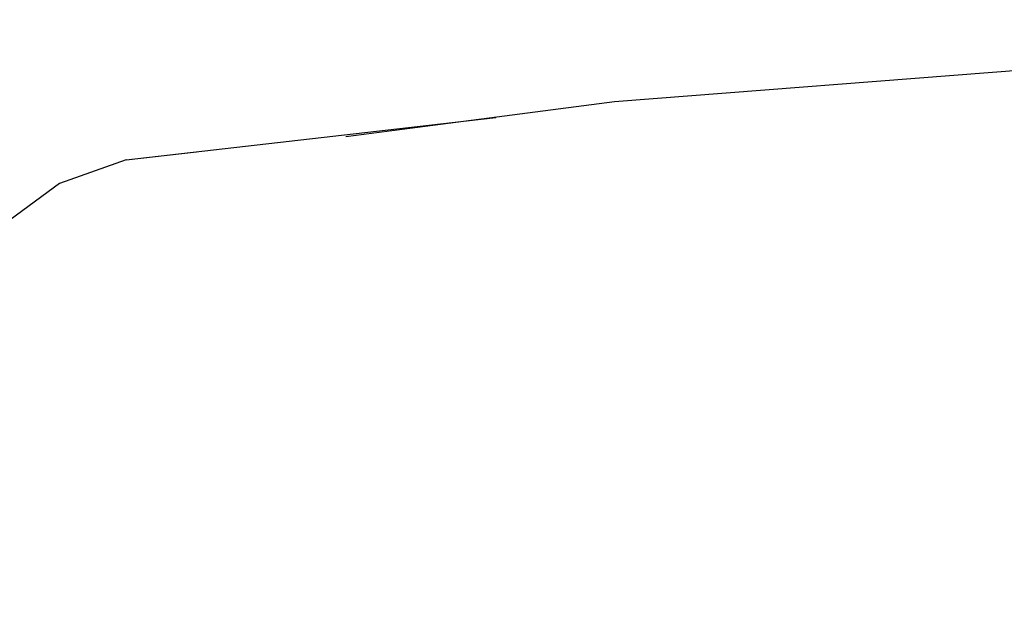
# Model space of a CAD drawing. Header units: millimetres. Extents: x -36478 to 31050, y -14815 to 11827.
# Tile 628 of 656: x -1830 to -1741, y 3848 to 3901. Entities that reach past the tile are written whole.
import ezdxf

# ---------------------------------------------------------------- set-up
doc = ezdxf.new("R2010")
doc.units = ezdxf.units.MM
doc.header["$MEASUREMENT"] = 0
doc.linetypes.add('Wipeout_Contour', pattern=[1000, 0, -1000])
for name, color, linetype in [('Nové_Interiér - nábytek', 7, 'Continuous'), ('Nové_Kóty - SP', 7, 'Continuous'), ('Nové_Výplně - Povrchové', 7, 'Continuous')]:
    doc.layers.add(name, color=color, linetype=linetype)
doc.styles.add('GENEROVANÝ_STYL_2', font='txt')
doc.dimstyles.new('GENEROVANÝ_STYL__1', dxfattribs={"dimtxt": 125, "dimasz": 190, "dimexe": 0.18, "dimexo": 300, "dimgap": 0, "dimtad": 1, "dimdec": 0, "dimzin": 0, "dimdsep": 46, "dimtxsty": 'GENEROVANÝ_STYL_2', "dimblk": 'ARROWHEAD_6', "dimblk1": 'ARROWHEAD_6', "dimblk2": 'ARROWHEAD_6', "dimcen": 0.09, "dimclrd": 1, "dimclre": 1, "dimclrt": 1, "dimazin": 0, "dimtfac": 1, "dimtdec": 4, "dimtmove": 0, "dimatfit": 3, "dimfxl": 1, "dimtolj": 1, "dimtzin": 0, "dimarcsym": 0})

# ---------------------------------------------------------------- blocks, each defined once
blk = doc.blocks.new('*D6333')
at = {"layer": 'Nové_Kóty - SP', "color": 1, "linetype": 'Continuous', "lineweight": 25}
for p, q in [((1592.495, 10900.318), (1592.495, 11050.318)), ((1692.495, 10800.318), (1492.495, 11000.318)), ((1779.995, 10900.318), (1292.495, 10900.318)), ((1592.495, 200), (1592.495, 10900.318)), ((1492.495, 300), (1692.495, 100)), ((1779.995, 200), (1292.495, 200)), ((1592.495, -398.512), (1592.495, 200))]:
    blk.add_line(p, q, dxfattribs=at)
at = {"layer": 'Nové_Kóty - SP', "color": 1, "lineweight": 25, "insert": (1567.495, 5289.016), "char_height": 125, "attachment_point": 7, "rotation": 90, "style": 'GENEROVANÝ_STYL_2'}
blk.add_mtext('\\A1;{\\pql;\\fArial|b0|i0|c0|p38;10\xa0700}', dxfattribs=at)
blk = doc.blocks.new('ARROWHEAD_6')
at = {"color": 0, "linetype": 'Continuous', "lineweight": 0}
for p, q in [((-0.5, -0.5), (0.5, 0.5)), ((0, 0), (-1, 0))]:
    blk.add_line(p, q, dxfattribs=at)
blk = doc.blocks.new('*D6426')
at = {"layer": 'Nové_Kóty - SP', "color": 1, "linetype": 'Continuous', "lineweight": 25}
for p, q in [((-3281.299, 5680), (-3081.299, 5480)), ((-2993.799, 5580), (-3481.299, 5580)), ((-3181.299, 3480), (-3181.299, 5580)), ((-3281.299, 3580), (-3081.299, 3380)), ((-2881.299, 3480), (-3368.799, 3480))]:
    blk.add_line(p, q, dxfattribs=at)
at = {"layer": 'Nové_Kóty - SP', "color": 1, "lineweight": 25, "insert": (-3206.299, 4316.286), "char_height": 125, "attachment_point": 7, "rotation": 90, "style": 'GENEROVANÝ_STYL_2'}
blk.add_mtext('\\A1;{\\pql;\\fArial|b0|i0|c0|p38;2\xa0100}', dxfattribs=at)
blk = doc.blocks.new('*D6432')
at = {"layer": 'Nové_Kóty - SP', "color": 1, "linetype": 'Continuous', "lineweight": 25}
for p, q in [((-4619.033, 6279.617), (-4819.033, 6479.617)), ((-4419.033, 6379.617), (-4906.533, 6379.617)), ((-4719.033, 3480), (-4719.033, 6379.617)), ((-4819.033, 3580), (-4619.033, 3380)), ((-4419.033, 3480), (-4906.533, 3480))]:
    blk.add_line(p, q, dxfattribs=at)
at = {"layer": 'Nové_Kóty - SP', "color": 1, "lineweight": 25, "char_height": 125, "attachment_point": 7, "rotation": 90, "style": 'GENEROVANÝ_STYL_2'}
for s, insert in [('\\A1;{\\pql;\\fArial|b0|i0|c0|p38;100}', (-4744.033, 5995.044)), ('\\A1;{\\pql;\\fArial|b0|i0|c0|p38;2\xa0900}', (-4744.033, 4573.808))]:
    blk.add_mtext(s, dxfattribs=dict(at, insert=insert))
blk = doc.blocks.new('*D6441')
at = {"layer": 'Nové_Kóty - SP', "color": 1, "linetype": 'Continuous', "lineweight": 25}
for p, q in [((-2766.077, 6230), (-2766.077, 6380)), ((-2666.077, 6130), (-2866.077, 6330)), ((-2466.077, 6230), (-2953.577, 6230)), ((-2766.077, 3480), (-2766.077, 6230)), ((-2866.077, 3580), (-2666.077, 3380)), ((-2666.077, 3330.351), (-2866.077, 3530.351)), ((-2466.077, 3480), (-2953.577, 3480))]:
    blk.add_line(p, q, dxfattribs=at)
at = {"layer": 'Nové_Kóty - SP', "color": 1, "lineweight": 25, "char_height": 125, "attachment_point": 7, "rotation": 90, "style": 'GENEROVANÝ_STYL_2'}
for s, insert in [('\\A1;{\\pql;\\fArial|b0|i0|c0|p38;2\xa0750}', (-2791.077, 4641.286)), ('\\A1;{\\pql;\\fArial|b0|i0|c0|p38;50}', (-2613.267, 3511.341))]:
    blk.add_mtext(s, dxfattribs=dict(at, insert=insert))

msp = doc.modelspace()

# ---------------------------------------------------------------- wipeouts: each hides what was drawn before it
at = {"color": 254, "linetype": 'Wipeout_Contour', "lineweight": 0, "ltscale": 12805.259076}
msp.add_wipeout([(-1776.135, 3893.695), (-1728.035, 3897.428), (-1723.369, 3897.696)], dxfattribs=at).dxf.layer = 'Nové_Výplně - Povrchové'
at = {"color": 254, "linetype": 'Wipeout_Contour', "lineweight": 0, "ltscale": 12798.260817}
msp.add_wipeout([(-1773.059, 3890.599), (-1718.613, 3890.169), (-1770.094, 3885.397)], dxfattribs=at).dxf.layer = 'Nové_Výplně - Povrchové'
at = {"color": 254, "linetype": 'Wipeout_Contour', "lineweight": 0, "ltscale": 12819.975694}
msp.add_wipeout([(-1808.717, 3875.475), (-1800.907, 3878.962), (-1786.228, 3875.146)], dxfattribs=at).dxf.layer = 'Nové_Výplně - Povrchové'
at = {"color": 254, "linetype": 'Wipeout_Contour', "lineweight": 0, "ltscale": 12704.6151}
msp.add_wipeout([(-1715.638, 3870.639), (-1767.066, 3862.333), (-1717.241, 3858.516)], dxfattribs=at).dxf.layer = 'Nové_Výplně - Povrchové'

# ---------------------------------------------------------------- next in the draw order: wipeouts: each hides what was drawn before it
at = {"color": 254, "linetype": 'Wipeout_Contour', "lineweight": 0, "ltscale": 12816.687042}
msp.add_wipeout([(-1723.369, 3897.696), (-1773.059, 3890.599), (-1776.135, 3893.695)], dxfattribs=at).dxf.layer = 'Nové_Výplně - Povrchové'
at = {"color": 254, "linetype": 'Wipeout_Contour', "lineweight": 0, "ltscale": 12737.126047}
msp.add_wipeout([(-1767.066, 3862.333), (-1761.819, 3874.116), (-1715.638, 3870.639)], dxfattribs=at).dxf.layer = 'Nové_Výplně - Povrchové'
at = {"color": 254, "linetype": 'Wipeout_Contour', "lineweight": 0, "ltscale": 12670.315291}
msp.add_wipeout([(-1769.705, 3848.977), (-1717.241, 3858.516), (-1718.078, 3844.066)], dxfattribs=at).dxf.layer = 'Nové_Výplně - Povrchové'

# ---------------------------------------------------------------- next in the draw order: wipeouts: each hides what was drawn before it
at = {"color": 254, "linetype": 'Wipeout_Contour', "lineweight": 0, "ltscale": 12789.913696}
msp.add_wipeout([(-1718.613, 3890.169), (-1773.059, 3890.599), (-1723.369, 3897.696)], dxfattribs=at).dxf.layer = 'Nové_Výplně - Povrchové'
at = {"color": 254, "linetype": 'Wipeout_Contour', "lineweight": 0, "ltscale": 12707.10668}
msp.add_wipeout([(-1769.705, 3848.977), (-1717.241, 3858.516), (-1767.066, 3862.333)], dxfattribs=at).dxf.layer = 'Nové_Výplně - Povrchové'

# ---------------------------------------------------------------- next in the draw order: wipeouts: each hides what was drawn before it
at = {"color": 254, "linetype": 'Wipeout_Contour', "lineweight": 0, "ltscale": 12822.053612}
msp.add_wipeout([(-1794.661, 3882.057), (-1773.059, 3890.599), (-1770.094, 3885.397)], dxfattribs=at).dxf.layer = 'Nové_Výplně - Povrchové'
at = {"color": 254, "linetype": 'Wipeout_Contour', "lineweight": 0, "ltscale": 12796.413362}
msp.add_wipeout([(-1808.717, 3875.475), (-1767.066, 3862.333), (-1814.15, 3868.201)], dxfattribs=at).dxf.layer = 'Nové_Výplně - Povrchové'
at = {"color": 254, "linetype": 'Wipeout_Contour', "lineweight": 0, "ltscale": 12669.807136}
msp.add_wipeout([(-1769.369, 3834.454), (-1769.705, 3848.977), (-1718.078, 3844.066)], dxfattribs=at).dxf.layer = 'Nové_Výplně - Povrchové'

# ---------------------------------------------------------------- next in the draw order: wipeouts: each hides what was drawn before it
at = {"color": 254, "linetype": 'Wipeout_Contour', "lineweight": 0, "ltscale": 12835.183265}
msp.add_wipeout([(-1794.661, 3882.057), (-1797.414, 3887.42), (-1773.059, 3890.599)], dxfattribs=at).dxf.layer = 'Nové_Výplně - Povrchové'
at = {"color": 254, "linetype": 'Wipeout_Contour', "lineweight": 0, "ltscale": 12770.789541}
msp.add_wipeout([(-1767.066, 3862.333), (-1786.228, 3875.146), (-1761.819, 3874.116)], dxfattribs=at).dxf.layer = 'Nové_Výplně - Povrchové'

# ---------------------------------------------------------------- next in the draw order: wipeouts: each hides what was drawn before it
at = {"color": 254, "linetype": 'Wipeout_Contour', "lineweight": 0, "ltscale": 12838.235419}
msp.add_wipeout([(-1797.414, 3887.42), (-1776.135, 3893.695), (-1773.059, 3890.599)], dxfattribs=at).dxf.layer = 'Nové_Výplně - Povrchové'
at = {"color": 254, "linetype": 'Wipeout_Contour', "lineweight": 0, "ltscale": 12791.597405}
msp.add_wipeout([(-1786.228, 3875.146), (-1767.066, 3862.333), (-1808.717, 3875.475)], dxfattribs=at).dxf.layer = 'Nové_Výplně - Povrchové'

# ---------------------------------------------------------------- next in the draw order: wipeouts: each hides what was drawn before it
at = {"color": 254, "linetype": 'Wipeout_Contour', "lineweight": 0, "ltscale": 12849.314291}
msp.add_wipeout([(-1797.414, 3887.42), (-1800.591, 3890.503), (-1776.135, 3893.695)], dxfattribs=at).dxf.layer = 'Nové_Výplně - Povrchové'
at = {"color": 254, "linetype": 'Wipeout_Contour', "lineweight": 0, "ltscale": 12838.891457}
msp.add_wipeout([(-1819.956, 3879.41), (-1800.907, 3878.962), (-1808.717, 3875.475)], dxfattribs=at).dxf.layer = 'Nové_Výplně - Povrchové'
at = {"color": 254, "linetype": 'Wipeout_Contour', "lineweight": 0, "ltscale": 12772.655313}
msp.add_wipeout([(-1814.15, 3868.201), (-1818.59, 3856.841), (-1769.705, 3848.977)], dxfattribs=at).dxf.layer = 'Nové_Výplně - Povrchové'

# ---------------------------------------------------------------- next in the draw order: wipeouts: each hides what was drawn before it
at = {"color": 254, "linetype": 'Wipeout_Contour', "lineweight": 0, "ltscale": 12854.393627}
msp.add_wipeout([(-1832.762, 3875.476), (-1819.956, 3879.41), (-1826.175, 3873.56)], dxfattribs=at).dxf.layer = 'Nové_Výplně - Povrchové'
at = {"color": 254, "linetype": 'Wipeout_Contour', "lineweight": 0, "ltscale": 12809.52495}
msp.add_wipeout([(-1776.833, 3877.938), (-1786.228, 3875.146), (-1800.907, 3878.962)], dxfattribs=at).dxf.layer = 'Nové_Výplně - Povrchové'
at = {"color": 254, "linetype": 'Wipeout_Contour', "lineweight": 0, "ltscale": 12756.54882}
msp.add_wipeout([(-1814.15, 3868.201), (-1769.705, 3848.977), (-1767.066, 3862.333)], dxfattribs=at).dxf.layer = 'Nové_Výplně - Povrchové'

# ---------------------------------------------------------------- next in the draw order: wipeouts: each hides what was drawn before it
at = {"color": 254, "linetype": 'Wipeout_Contour', "lineweight": 0, "ltscale": 12862.25719}
msp.add_wipeout([(-1832.762, 3875.476), (-1825.108, 3882.481), (-1819.956, 3879.41)], dxfattribs=at).dxf.layer = 'Nové_Výplně - Povrchové'
at = {"color": 254, "linetype": 'Wipeout_Contour', "lineweight": 0, "ltscale": 12769.861868}
msp.add_wipeout([(-1735.553, 3877.36), (-1761.819, 3874.116), (-1776.833, 3877.938)], dxfattribs=at).dxf.layer = 'Nové_Výplně - Povrchové'
at = {"color": 254, "linetype": 'Wipeout_Contour', "lineweight": 0, "ltscale": 12756.228453}
msp.add_wipeout([(-1819.141, 3848.033), (-1769.705, 3848.977), (-1818.59, 3856.841)], dxfattribs=at).dxf.layer = 'Nové_Výplně - Povrchové'

# ---------------------------------------------------------------- next in the draw order: wipeouts: each hides what was drawn before it
at = {"color": 254, "linetype": 'Wipeout_Contour', "lineweight": 0, "ltscale": 12737.845476}
msp.add_wipeout([(-1761.819, 3874.116), (-1735.553, 3877.36), (-1715.638, 3870.639)], dxfattribs=at).dxf.layer = 'Nové_Výplně - Povrchové'
at = {"color": 254, "linetype": 'Wipeout_Contour', "lineweight": 0, "ltscale": 12831.999146}
msp.add_wipeout([(-1826.175, 3873.56), (-1808.717, 3875.475), (-1814.15, 3868.201)], dxfattribs=at).dxf.layer = 'Nové_Výplně - Povrchové'
at = {"color": 254, "linetype": 'Wipeout_Contour', "lineweight": 0, "ltscale": 12716.297992}
msp.add_wipeout([(-1819.141, 3848.033), (-1769.369, 3834.454), (-1769.705, 3848.977)], dxfattribs=at).dxf.layer = 'Nové_Výplně - Povrchové'

# ---------------------------------------------------------------- next in the draw order: wipeouts: each hides what was drawn before it
at = {"color": 254, "linetype": 'Wipeout_Contour', "lineweight": 0, "ltscale": 12844.101372}
msp.add_wipeout([(-1826.175, 3873.56), (-1819.956, 3879.41), (-1808.717, 3875.475)], dxfattribs=at).dxf.layer = 'Nové_Výplně - Povrchové'
at = {"color": 254, "linetype": 'Wipeout_Contour', "lineweight": 0, "ltscale": 12788.287359}
msp.add_wipeout([(-1786.228, 3875.146), (-1776.833, 3877.938), (-1761.819, 3874.116)], dxfattribs=at).dxf.layer = 'Nové_Výplně - Povrchové'

# ---------------------------------------------------------------- next in the draw order: wipeouts: each hides what was drawn before it
at = {"color": 254, "linetype": 'Wipeout_Contour', "lineweight": 0, "ltscale": 12846.267517}
msp.add_wipeout([(-1832.762, 3875.476), (-1826.175, 3873.56), (-1830.803, 3864.925)], dxfattribs=at).dxf.layer = 'Nové_Výplně - Povrchové'

# ---------------------------------------------------------------- next in the draw order: wipeouts: each hides what was drawn before it
at = {"color": 254, "linetype": 'Wipeout_Contour', "lineweight": 0, "ltscale": 12869.25838}
msp.add_wipeout([(-1834.989, 3880.14), (-1825.108, 3882.481), (-1832.762, 3875.476)], dxfattribs=at).dxf.layer = 'Nové_Výplně - Povrchové'
at = {"color": 254, "linetype": 'Wipeout_Contour', "lineweight": 0, "ltscale": 12831.351229}
msp.add_wipeout([(-1830.803, 3864.925), (-1826.175, 3873.56), (-1814.15, 3868.201)], dxfattribs=at).dxf.layer = 'Nové_Výplně - Povrchové'

# ---------------------------------------------------------------- next in the draw order: wipeouts: each hides what was drawn before it
at = {"color": 254, "linetype": 'Wipeout_Contour', "lineweight": 0, "ltscale": 12876.420788}
msp.add_wipeout([(-1826.688, 3886.251), (-1825.108, 3882.481), (-1834.989, 3880.14)], dxfattribs=at).dxf.layer = 'Nové_Výplně - Povrchové'
at = {"color": 254, "linetype": 'Wipeout_Contour', "lineweight": 0, "ltscale": 12813.488298}
msp.add_wipeout([(-1830.803, 3864.925), (-1814.15, 3868.201), (-1818.59, 3856.841)], dxfattribs=at).dxf.layer = 'Nové_Výplně - Povrchové'

# ---------------------------------------------------------------- next in the draw order: wipeouts: each hides what was drawn before it
at = {"color": 254, "linetype": 'Wipeout_Contour', "lineweight": 0, "ltscale": 12872.695848}
msp.add_wipeout([(-1819.16, 3885.148), (-1825.108, 3882.481), (-1820.323, 3887.421)], dxfattribs=at).dxf.layer = 'Nové_Výplně - Povrchové'
at = {"color": 254, "linetype": 'Wipeout_Contour', "lineweight": 0, "ltscale": 12787.375238}
msp.add_wipeout([(-1832.943, 3852.898), (-1818.59, 3856.841), (-1819.141, 3848.033)], dxfattribs=at).dxf.layer = 'Nové_Výplně - Povrchové'

# ---------------------------------------------------------------- next in the draw order: wipeouts: each hides what was drawn before it
at = {"color": 254, "linetype": 'Wipeout_Contour', "lineweight": 0, "ltscale": 12880.415889}
msp.add_wipeout([(-1820.323, 3887.421), (-1826.688, 3886.251), (-1820.607, 3888.414)], dxfattribs=at).dxf.layer = 'Nové_Výplně - Povrchové'
at = {"color": 254, "linetype": 'Wipeout_Contour', "lineweight": 0, "ltscale": 12854.295651}
msp.add_wipeout([(-1809.286, 3881.445), (-1819.956, 3879.41), (-1815.925, 3883.169)], dxfattribs=at).dxf.layer = 'Nové_Výplně - Povrchové'
at = {"color": 254, "linetype": 'Wipeout_Contour', "lineweight": 0, "ltscale": 12807.081724}
msp.add_wipeout([(-1832.943, 3852.898), (-1830.803, 3864.925), (-1818.59, 3856.841)], dxfattribs=at).dxf.layer = 'Nové_Výplně - Povrchové'

# ---------------------------------------------------------------- next in the draw order: wipeouts: each hides what was drawn before it
at = {"color": 254, "linetype": 'Wipeout_Contour', "lineweight": 0, "ltscale": 12866.657689}
msp.add_wipeout([(-1815.925, 3883.169), (-1825.108, 3882.481), (-1819.16, 3885.148)], dxfattribs=at).dxf.layer = 'Nové_Výplně - Povrchové'
at = {"color": 254, "linetype": 'Wipeout_Contour', "lineweight": 0, "ltscale": 12780.001044}
msp.add_wipeout([(-1831.881, 3842.834), (-1832.943, 3852.898), (-1819.141, 3848.033)], dxfattribs=at).dxf.layer = 'Nové_Výplně - Povrchové'

# ---------------------------------------------------------------- next in the draw order: wipeouts: each hides what was drawn before it
at = {"color": 254, "linetype": 'Wipeout_Contour', "lineweight": 0, "ltscale": 12862.269032}
msp.add_wipeout([(-1825.108, 3882.481), (-1815.925, 3883.169), (-1819.956, 3879.41)], dxfattribs=at).dxf.layer = 'Nové_Výplně - Povrchové'

# ---------------------------------------------------------------- next in the draw order: wipeouts: each hides what was drawn before it
at = {"color": 254, "linetype": 'Wipeout_Contour', "lineweight": 0, "ltscale": 12876.856467}
msp.add_wipeout([(-1825.108, 3882.481), (-1826.688, 3886.251), (-1820.323, 3887.421)], dxfattribs=at).dxf.layer = 'Nové_Výplně - Povrchové'
at = {"color": 254, "linetype": 'Wipeout_Contour', "lineweight": 0, "ltscale": 12843.890262}
msp.add_wipeout([(-1819.956, 3879.41), (-1809.286, 3881.445), (-1800.907, 3878.962)], dxfattribs=at).dxf.layer = 'Nové_Výplně - Povrchové'

# ---------------------------------------------------------------- next in the draw order: wipeouts: each hides what was drawn before it
at = {"color": 254, "linetype": 'Wipeout_Contour', "lineweight": 0, "ltscale": 12872.641151}
msp.add_wipeout([(-1820.607, 3888.414), (-1800.591, 3890.503), (-1820.323, 3887.421)], dxfattribs=at).dxf.layer = 'Nové_Výplně - Povrchové'

# ---------------------------------------------------------------- next in the draw order: wipeouts: each hides what was drawn before it
at = {"color": 254, "linetype": 'Wipeout_Contour', "lineweight": 0, "ltscale": 12869.181917}
msp.add_wipeout([(-1820.323, 3887.421), (-1800.591, 3890.503), (-1819.16, 3885.148)], dxfattribs=at).dxf.layer = 'Nové_Výplně - Povrchové'

# ---------------------------------------------------------------- next in the draw order: wipeouts: each hides what was drawn before it
at = {"color": 254, "linetype": 'Wipeout_Contour', "lineweight": 0, "ltscale": 12859.409174}
msp.add_wipeout([(-1819.16, 3885.148), (-1797.414, 3887.42), (-1815.925, 3883.169)], dxfattribs=at).dxf.layer = 'Nové_Výplně - Povrchové'

# ---------------------------------------------------------------- next in the draw order: wipeouts: each hides what was drawn before it
at = {"color": 254, "linetype": 'Wipeout_Contour', "lineweight": 0, "ltscale": 12851.801858}
msp.add_wipeout([(-1815.925, 3883.169), (-1797.414, 3887.42), (-1809.286, 3881.445)], dxfattribs=at).dxf.layer = 'Nové_Výplně - Povrchové'

# ---------------------------------------------------------------- next in the draw order: wipeouts: each hides what was drawn before it
at = {"color": 254, "linetype": 'Wipeout_Contour', "lineweight": 0, "ltscale": 12836.1791}
msp.add_wipeout([(-1809.286, 3881.445), (-1794.661, 3882.057), (-1800.907, 3878.962)], dxfattribs=at).dxf.layer = 'Nové_Výplně - Povrchové'

# ---------------------------------------------------------------- next in the draw order: wipeouts: each hides what was drawn before it
at = {"color": 254, "linetype": 'Wipeout_Contour', "lineweight": 0, "ltscale": 12818.748011}
msp.add_wipeout([(-1800.907, 3878.962), (-1794.661, 3882.057), (-1776.833, 3877.938)], dxfattribs=at).dxf.layer = 'Nové_Výplně - Povrchové'

# ---------------------------------------------------------------- next in the draw order: wipeouts: each hides what was drawn before it
at = {"color": 254, "linetype": 'Wipeout_Contour', "lineweight": 0, "ltscale": 12782.767315}
msp.add_wipeout([(-1776.833, 3877.938), (-1770.094, 3885.397), (-1735.553, 3877.36)], dxfattribs=at).dxf.layer = 'Nové_Výplně - Povrchové'

# ---------------------------------------------------------------- next in the draw order: wipeouts: each hides what was drawn before it
at = {"color": 254, "linetype": 'Wipeout_Contour', "lineweight": 0, "ltscale": 12770.745361}
msp.add_wipeout([(-1718.613, 3890.169), (-1735.553, 3877.36), (-1770.094, 3885.397)], dxfattribs=at).dxf.layer = 'Nové_Výplně - Povrchové'

# ---------------------------------------------------------------- next in the draw order: wipeouts: each hides what was drawn before it
at = {"color": 254, "linetype": 'Wipeout_Contour', "lineweight": 0, "ltscale": 12812.189526}
msp.add_wipeout([(-1770.094, 3885.397), (-1776.833, 3877.938), (-1794.661, 3882.057)], dxfattribs=at).dxf.layer = 'Nové_Výplně - Povrchové'

# ---------------------------------------------------------------- next in the draw order: wipeouts: each hides what was drawn before it
at = {"color": 254, "linetype": 'Wipeout_Contour', "lineweight": 0, "ltscale": 12841.850229}
msp.add_wipeout([(-1794.661, 3882.057), (-1809.286, 3881.445), (-1797.414, 3887.42)], dxfattribs=at).dxf.layer = 'Nové_Výplně - Povrchové'

# ---------------------------------------------------------------- next in the draw order: wipeouts: each hides what was drawn before it
at = {"color": 254, "linetype": 'Wipeout_Contour', "lineweight": 0, "ltscale": 12859.850382}
msp.add_wipeout([(-1797.414, 3887.42), (-1819.16, 3885.148), (-1800.591, 3890.503)], dxfattribs=at).dxf.layer = 'Nové_Výplně - Povrchové'

# ---------------------------------------------------------------- next in the draw order: wipeouts: each hides what was drawn before it
at = {"color": 254, "linetype": 'Wipeout_Contour', "lineweight": 0, "ltscale": 12863.455786}
msp.add_wipeout([(-1820.607, 3888.414), (-1800.591, 3890.503), (-1786.948, 3892.283)], dxfattribs=at).dxf.layer = 'Nové_Výplně - Povrchové'

# ---------------------------------------------------------------- next in the draw order: wipeouts: each hides what was drawn before it
at = {"color": 254, "linetype": 'Wipeout_Contour', "lineweight": 0, "ltscale": 120221.199004}
msp.add_wipeout([(-3462.821, 4490), (-3435.726, 4490), (-3428.726, 4490), (-3428.726, 4470), (-3435.726, 4470), (-3462.821, 4470), (-3462.821, 3480.38), (-2611, 3480.38), (-2611, 4630), (-931.159, 4630), (-931.159, 4205), (-966.159, 4205), (-966.159, 3490), (-961.159, 3490), (-961.159, 3480.38), (-850.076, 3480.38), (-850.076, 4330), (-880.076, 4330), (-880.076, 4355), (-850.054, 4355), (-850.054, 6130), (-850.076, 6130), (-850.076, 6480), (-3462.821, 6480)], dxfattribs=at).dxf.layer = 'Nové_Výplně - Povrchové'

# ---------------------------------------------------------------- next in the draw order: wipeouts: each hides what was drawn before it
at = {"color": 254, "linetype": 'Wipeout_Contour', "lineweight": 0, "ltscale": 409283.539045}
msp.add_wipeout([(-2046, 4205), (-2046, 4200), (-2026, 4200), (-2026, 4171.062), (-2001, 4171.062), (-2001, 4147.063), (-2026, 4147.063), (-2026, 4036.25), (-2046, 4036.25), (-2046, 4031.25), (-2026, 4031.25), (-2026, 4002.313), (-2001, 4002.313), (-2001, 3978.313), (-2026, 3978.313), (-2026, 3867.5), (-2046, 3867.5), (-2046, 3862.5), (-2026, 3862.5), (-2026, 3833.563), (-2001, 3833.563), (-2001, 3809.562), (-2026, 3809.562), (-2026, 3698.75), (-2046, 3698.75), (-2046, 3693.75), (-2026, 3693.75), (-2026, 3664.812), (-2001, 3664.812), (-2001, 3640.813), (-2026, 3640.813), (-2026, 3530), (-2046, 3530), (-2046, 3480.38), (-1898.315, 3480.38), (-1907.392, 3487.322), (-1908.788, 3489.444), (-1912.278, 3505), (-1908.788, 3520.556), (-1907.392, 3522.678), (-1897.818, 3530), (-1887.173, 3530), (-1887.173, 3533), (-1893.873, 3533), (-1893.873, 3573), (-1884.181, 3573), (-1650.332, 3617.143), (-1641.722, 3619.877), (-1641.722, 3627.5), (-1651.785, 3627.5), (-1651.785, 3675), (-1661.849, 3675), (-1661.849, 3755), (-1671.912, 3755), (-1679.639, 3764.598), (-1872.905, 3754.533), (-1873.168, 3759.526), (-1683.508, 3769.403), (-1712.166, 3805), (-1712.166, 3808.523), (-1740.76, 3810.048), (-1759.352, 3812.466), (-1772.395, 3813.483), (-1792.285, 3816.505), (-1804.014, 3819.87), (-1823.065, 3828.66), (-1829.622, 3832.684), (-1830.883, 3834.712), (-1832.616, 3838.549), (-1836.748, 3842.127), (-1838.881, 3845.706), (-1842.479, 3859.528), (-1841.067, 3870.949), (-1834.989, 3880.14), (-1826.688, 3886.251), (-1820.607, 3888.414), (-1786.948, 3892.283), (-1776.135, 3893.695), (-1728.035, 3897.428), (-1723.369, 3897.696), (-1670.494, 3899.608), (-1661.849, 3899.695), (-1661.849, 3903.413), (-1705.996, 3906.516), (-1747.815, 3912.888), (-1760.347, 3916.359), (-1783.056, 3923.401), (-1809.49, 3939.062), (-1824.893, 3960.882), (-1830.446, 3999.552), (-1832.927, 4034.418), (-1832.454, 4068.651), (-1829.148, 4105.42), (-1823.126, 4147.897), (-1814.509, 4199.249), (-1813.503, 4205)], dxfattribs=at).dxf.layer = 'Nové_Výplně - Povrchové'

# ---------------------------------------------------------------- next in the draw order: linework, layer by layer
at = {"layer": 'Nové_Interiér - nábytek', "color": 1, "linetype": 'Continuous', "lineweight": 25}
for p, q in [((-1728.035, 3897.428), (-1776.135, 3893.695)), ((-1776.135, 3893.695), (-1800.591, 3890.503)), ((-1820.607, 3888.414), (-1786.948, 3892.283)), ((-1820.607, 3888.414), (-1826.688, 3886.251)), ((-1826.688, 3886.251), (-1834.989, 3880.14))]:
    msp.add_line(p, q, dxfattribs=at)

# ---------------------------------------------------------------- next in the draw order: dimensions: what is measured, and where the dimension line sits
at = {"layer": 'Nové_Kóty - SP', "color": 1, "linetype": 'Continuous', "lineweight": 25}
for base, p1, p2, picture, middle in [((1592.495, 10900.318), (-1010.077, 200), (-4354.78, 10900.318), '*D6333', (1504.995, 5551.369)), ((-4719.033, 6379.617), (-849.792, 3480), (-4695.761, 6379.617), '*D6432', (-4806.533, 4788.514)), ((-2766.077, 6230), (-849.792, 3480), (-849.792, 6230), '*D6441', (-2853.577, 4855.992)), ((-3181.299, 5580), (-849.792, 3480), (-3488.33, 5580), '*D6426', (-3268.799, 4530.992))]:
    dim = msp.add_linear_dim(base=base, p1=p1, p2=p2, angle=90, dimstyle='GENEROVANÝ_STYL__1', dxfattribs=at)
    dim.commit()
    dim.dimension.update_dxf_attribs({"geometry": picture, "text_midpoint": middle, "dimtype": 160, "text_rotation": 90})

doc.saveas('drawing.dxf')
